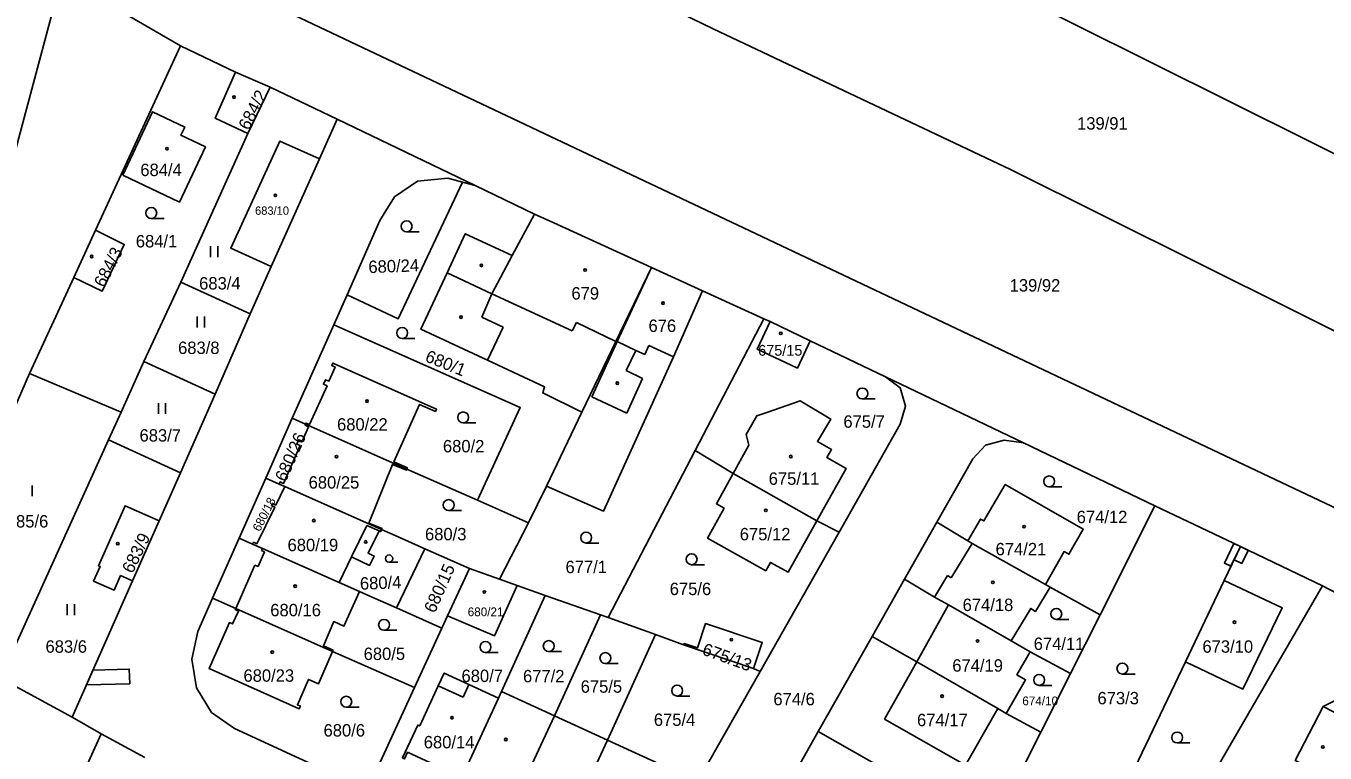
# Model space of a CAD drawing. Extents: x -756746 to -753363, y -1166406 to -1161727.
# Drawn here: x -754968.3 to -754790.1, y -1162704.3 to -1162604.5 of the extents above; entities that cross this region are included whole.
import ezdxf

# ---------------------------------------------------------------- set-up
doc = ezdxf.new("R2010")
doc.units = 0
for name, color, linetype in [('Hranice parcel', 7, 'Continuous'), ('Parcelní čísla', 7, 'Continuous'), ('Poz předměty', 7, 'Continuous'), ('Vnitřní kresba', 7, 'Continuous'), ('Věcná břemena k části', 7, 'Continuous'), ('Značky budov', 7, 'Continuous'), ('Značky kultur', 7, 'Continuous')]:
    doc.layers.add(name, color=color, linetype=linetype)

msp = doc.modelspace()

# ---------------------------------------------------------------- linework, layer by layer
at = {"layer": 'Hranice parcel'}
for p, q in [((-754966.39, -1162596.08), (-754947.12, -1162607.26)), ((-754947.12, -1162607.26), (-754958.79, -1162632.56)), ((-754947.12, -1162607.26), (-754939.59, -1162610.85)), ((-754934.83, -1162612.91), (-754939.59, -1162610.85)), ((-754934.83, -1162612.91), (-754937.87, -1162619.27)), ((-754925.64, -1162617.33), (-754934.83, -1162612.91)), ((-754928.07, -1162622.76), (-754925.64, -1162617.33)), ((-754925.64, -1162617.33), (-754906.71, -1162626.42)), ((-754937.87, -1162619.27), (-754947.07, -1162639.7)), ((-754934.68, -1162637.53), (-754928.07, -1162622.76)), ((-754908.43, -1162625.95), (-754906.71, -1162626.42)), ((-754906.71, -1162626.42), (-754898.56, -1162630.33)), ((-754958.79, -1162632.56), (-754961.78, -1162639.05)), ((-754937.58, -1162644.01), (-754934.68, -1162637.53)), ((-754882.52, -1162637.65), (-754887.41, -1162647.8)), ((-754882.52, -1162637.65), (-754875.49, -1162640.86)), ((-754961.78, -1162639.05), (-754967.85, -1162652.21)), ((-754947.07, -1162639.7), (-754952.16, -1162650.58)), ((-754947.07, -1162639.7), (-754937.58, -1162644.01)), ((-754926.11, -1162645.55), (-754924.28, -1162641.43)), ((-754879.5, -1162649.9), (-754875.49, -1162640.86)), ((-754875.49, -1162640.86), (-754867.09, -1162644.69)), ((-754942.36, -1162655.05), (-754937.58, -1162644.01)), ((-754867.09, -1162644.69), (-754876.5, -1162662.77)), ((-754867.09, -1162644.69), (-754866.24, -1162645.09)), ((-754866.24, -1162645.09), (-754860.74, -1162647.73)), ((-754926.11, -1162645.55), (-754931.79, -1162658.35)), ((-754887.41, -1162647.8), (-754892.05, -1162657.51)), ((-754860.74, -1162647.73), (-754850.4, -1162652.67)), ((-754952.16, -1162650.58), (-754955.28, -1162657.5)), ((-754952.16, -1162650.58), (-754942.36, -1162655.05)), ((-754982.11, -1162684.87), (-754967.85, -1162652.21)), ((-754967.85, -1162652.21), (-754955.28, -1162657.5)), ((-754850.4, -1162652.67), (-754831.45, -1162661.73)), ((-754942.36, -1162655.05), (-754947.14, -1162665.84)), ((-754955.28, -1162657.5), (-754957.03, -1162661.33)), ((-754892.05, -1162657.51), (-754896.9, -1162667.66)), ((-754931.79, -1162658.35), (-754935.43, -1162666.58)), ((-754931.79, -1162658.35), (-754929.96, -1162659.16)), ((-754929.96, -1162659.16), (-754916.06, -1162665.32)), ((-754970.2, -1162690.39), (-754957.03, -1162661.33)), ((-754947.14, -1162665.84), (-754957.03, -1162661.33)), ((-754876.5, -1162662.77), (-754888.44, -1162685.71)), ((-754871.29, -1162665.92), (-754876.5, -1162662.77)), ((-754813.42, -1162670.35), (-754831.45, -1162661.73)), ((-754950.05, -1162672.41), (-754947.14, -1162665.84)), ((-754935.43, -1162666.58), (-754939.08, -1162674.81)), ((-754933.59, -1162667.39), (-754935.43, -1162666.58)), ((-754916.06, -1162665.32), (-754906.39, -1162669.6)), ((-754871.29, -1162665.92), (-754859.8, -1162672.43)), ((-754932.83, -1162667.73), (-754933.59, -1162667.39)), ((-754919.53, -1162673.63), (-754932.83, -1162667.73)), ((-754896.9, -1162667.66), (-754899.4, -1162672.7)), ((-754899.4, -1162672.7), (-754906.39, -1162669.6)), ((-754813.42, -1162670.35), (-754820.96, -1162685.32)), ((-754801.7, -1162675.96), (-754813.42, -1162670.35)), ((-754953.71, -1162680.67), (-754950.05, -1162672.41)), ((-754903.35, -1162680.43), (-754899.4, -1162672.7)), ((-754856.74, -1162673.97), (-754859.8, -1162672.43)), ((-754843.36, -1162672.62), (-754847.79, -1162680.45)), ((-754843.36, -1162672.62), (-754839.11, -1162675.19)), ((-754939.08, -1162674.81), (-754942.72, -1162683.04)), ((-754937.23, -1162675.63), (-754939.08, -1162674.81)), ((-754867.6, -1162693.11), (-754856.74, -1162673.97)), ((-754917.5, -1162684.37), (-754913.59, -1162676.26)), ((-754913.59, -1162676.26), (-754907.49, -1162678.96)), ((-754801.7, -1162675.96), (-754803.91, -1162680.59)), ((-754790.42, -1162681.35), (-754801.7, -1162675.96)), ((-754910.49, -1162685.47), (-754907.49, -1162678.96)), ((-754907.49, -1162678.96), (-754903.35, -1162680.43)), ((-754962, -1162699.37), (-754953.71, -1162680.67)), ((-754925.36, -1162680.89), (-754922.57, -1162682.12)), ((-754900.94, -1162681.28), (-754903.35, -1162680.43)), ((-754847.79, -1162680.45), (-754852.23, -1162688.28)), ((-754809.25, -1162691.76), (-754803.91, -1162680.59)), ((-754897.08, -1162682.65), (-754903.09, -1162695.83)), ((-754897.08, -1162682.65), (-754900.94, -1162681.28)), ((-754889.52, -1162685.33), (-754897.08, -1162682.65)), ((-754828.46, -1162681.16), (-754827.79, -1162681.54)), ((-754820.96, -1162685.32), (-754827.79, -1162681.54)), ((-754790.42, -1162681.35), (-754812.57, -1162719.53)), ((-754786.33, -1162683.51), (-754790.42, -1162681.35)), ((-754939.55, -1162684.45), (-754942.72, -1162683.04)), ((-754939.55, -1162684.45), (-754926.27, -1162690.33)), ((-754911.26, -1162687.13), (-754917.5, -1162684.37)), ((-754910.49, -1162685.47), (-754911.26, -1162687.13)), ((-754889.52, -1162685.33), (-754895.81, -1162699.17)), ((-754888.44, -1162685.71), (-754889.52, -1162685.33)), ((-754881.94, -1162688.02), (-754888.44, -1162685.71)), ((-754820.96, -1162685.32), (-754825.01, -1162693.36)), ((-754915.02, -1162695.31), (-754911.26, -1162687.13)), ((-754881.94, -1162688.02), (-754888.55, -1162702.5)), ((-754878.09, -1162689.46), (-754881.94, -1162688.02)), ((-754868.5, -1162692.68), (-754878.09, -1162689.46)), ((-754852.23, -1162688.28), (-754859.63, -1162701.33)), ((-754846.11, -1162691.77), (-754852.23, -1162688.28)), ((-754833.14, -1162688.9), (-754830.55, -1162690.4)), ((-754926.27, -1162690.33), (-754915.02, -1162695.31)), ((-754825.01, -1162693.36), (-754830.55, -1162690.4)), ((-754867.6, -1162693.11), (-754868.5, -1162692.68)), ((-754834.99, -1162698.17), (-754846.11, -1162691.77)), ((-754825.01, -1162693.36), (-754829.07, -1162701.41)), ((-754809.25, -1162691.76), (-754820.66, -1162715.61)), ((-754962, -1162699.37), (-754971.83, -1162694)), ((-754921.48, -1162709.33), (-754915.02, -1162695.31)), ((-754903.5, -1162696.74), (-754908.96, -1162708.51)), ((-754903.09, -1162695.83), (-754903.5, -1162696.74)), ((-754903.09, -1162695.83), (-754895.81, -1162699.17)), ((-754833.83, -1162698.84), (-754834.99, -1162698.17)), ((-754958, -1162701.65), (-754962, -1162699.37)), ((-754895.81, -1162699.17), (-754888.55, -1162702.5)), ((-754829.07, -1162701.41), (-754833.83, -1162698.84)), ((-754958, -1162701.65), (-754967.95, -1162723.46)), ((-754952.01, -1162704.91), (-754958, -1162701.65)), ((-754859.63, -1162701.33), (-754867.77, -1162715.68)), ((-754835.72, -1162714.88), (-754859.63, -1162701.33)), ((-754829.07, -1162701.41), (-754833.17, -1162709.55)), ((-754894.04, -1162714.33), (-754888.55, -1162702.5))]:
    msp.add_line(p, q, dxfattribs=at)
for points in [[(-754966.87, -1162534.43), (-754964.08, -1162535.95), (-754855.65, -1162588.75), (-754824.76, -1162604.15), (-754694.33, -1162669.09)], [(-754968.19, -1162559.28), (-754874.06, -1162604.93), (-754833.26, -1162624.24), (-754703.91, -1162688.67)], [(-754962.36, -1162588.4), (-754835.57, -1162648.45), (-754698.2, -1162713.51)], [(-754939.59, -1162610.85), (-754942.35, -1162617.19), (-754937.87, -1162619.27)], [(-754955.05, -1162625), (-754947.27, -1162628.68), (-754943.71, -1162621.12), (-754947.09, -1162619.52), (-754946.55, -1162618.4), (-754950.96, -1162616.3), (-754955.05, -1162625)], [(-754934.68, -1162637.53), (-754940.24, -1162635.03), (-754933.5, -1162620.35), (-754928.07, -1162622.76)], [(-754908.43, -1162625.95), (-754910.44, -1162625.4), (-754914.63, -1162625.83), (-754917.78, -1162627.98), (-754919.77, -1162631.23), (-754924.28, -1162641.43)], [(-754924.28, -1162641.43), (-754917.24, -1162644.7), (-754908.43, -1162625.95)], [(-754898.56, -1162630.33), (-754901.61, -1162636.04), (-754908.06, -1162633.03), (-754910.55, -1162638.39), (-754914.15, -1162646.14), (-754904.99, -1162650.4)], [(-754898.56, -1162630.33), (-754895.92, -1162631.54), (-754882.52, -1162637.65)], [(-754961.78, -1162639.05), (-754957.87, -1162640.89), (-754954.85, -1162634.49), (-754958.79, -1162632.56)], [(-754860.74, -1162647.73), (-754862.48, -1162651.47), (-754867.99, -1162648.89), (-754866.24, -1162645.09)], [(-754906.39, -1162669.6), (-754900.51, -1162656.89), (-754926.11, -1162645.55)], [(-754904.99, -1162650.4), (-754897.17, -1162654.05), (-754897.42, -1162654.87), (-754892.05, -1162657.51)], [(-754896.9, -1162667.66), (-754889.09, -1162671.1), (-754879.5, -1162649.9)], [(-754929.96, -1162659.16), (-754929.9, -1162659.01), (-754929.41, -1162659.22), (-754927.01, -1162653.91), (-754927.52, -1162653.68), (-754927.24, -1162653.07), (-754926.76, -1162653.28), (-754925.91, -1162651.34), (-754926.38, -1162651.13), (-754926.23, -1162650.79), (-754912.01, -1162657.09), (-754912.16, -1162657.41), (-754914.32, -1162656.44), (-754917.85, -1162664.33), (-754915.99, -1162665.16), (-754916.06, -1162665.32)], [(-754856.74, -1162673.97), (-754848.36, -1162659.18), (-754847.65, -1162656.71), (-754848.39, -1162654.16), (-754850.4, -1162652.67)], [(-754871.29, -1162665.92), (-754869.15, -1162662.02), (-754869.49, -1162660.6), (-754868.06, -1162658.02), (-754866.69, -1162657.56), (-754862.11, -1162655.95), (-754857.91, -1162658.47), (-754859.74, -1162661.53), (-754857.8, -1162662.64), (-754858.43, -1162663.74), (-754855.77, -1162665.26), (-754859.8, -1162672.43)], [(-754929.96, -1162659.16), (-754930.03, -1162659.32), (-754929.57, -1162659.52), (-754930.44, -1162661.49), (-754930.9, -1162661.29), (-754931.17, -1162661.91), (-754930.71, -1162662.11), (-754932.98, -1162667.29), (-754933.46, -1162667.08), (-754933.59, -1162667.39)], [(-754831.45, -1162661.73), (-754834.11, -1162661.37), (-754836.67, -1162662.04), (-754838.43, -1162663.92), (-754843.36, -1162672.62)], [(-754916.06, -1162665.32), (-754916.13, -1162665.48), (-754918.02, -1162664.69), (-754921.29, -1162672.73), (-754919.47, -1162673.49), (-754919.53, -1162673.63)], [(-754859.8, -1162672.43), (-754863.77, -1162679.49), (-754866.17, -1162678.14), (-754866.82, -1162679.28), (-754874.8, -1162674.8), (-754872.54, -1162670.68), (-754873.59, -1162670.11), (-754871.29, -1162665.92)], [(-754937.23, -1162675.63), (-754937.1, -1162675.36), (-754936.65, -1162675.58), (-754934.19, -1162670.53), (-754934.64, -1162670.31), (-754934.51, -1162670.04), (-754934.06, -1162670.26), (-754932.83, -1162667.73)], [(-754839.11, -1162675.19), (-754837.38, -1162672.19), (-754836.88, -1162672.44), (-754833.96, -1162667.46), (-754823.25, -1162673.55), (-754825.22, -1162677.02), (-754825.89, -1162676.64), (-754828.46, -1162681.16)], [(-754953.71, -1162680.67), (-754955.35, -1162679.94), (-754956.25, -1162681.95), (-754959.06, -1162680.7), (-754958.16, -1162678.69), (-754958.39, -1162678.59), (-754954.73, -1162670.35), (-754950.05, -1162672.41)], [(-754919.53, -1162673.63), (-754919.66, -1162673.9), (-754919.87, -1162673.81), (-754921.4, -1162676.87), (-754920.54, -1162677.29), (-754921.2, -1162678.55), (-754923.66, -1162677.36), (-754925.36, -1162680.89)], [(-754919.53, -1162673.63), (-754917.25, -1162674.64), (-754913.59, -1162676.26)], [(-754839.11, -1162675.19), (-754838.51, -1162675.55), (-754828.46, -1162681.16)], [(-754925.36, -1162680.89), (-754935.89, -1162676.22), (-754937.23, -1162675.63)], [(-754833.14, -1162688.9), (-754841.76, -1162683.95), (-754843.69, -1162682.88), (-754847.79, -1162680.45)], [(-754803.91, -1162680.59), (-754795.95, -1162684.38), (-754801.35, -1162695.52), (-754809.25, -1162691.76)], [(-754922.57, -1162682.12), (-754924.71, -1162686.87), (-754926.09, -1162686.24), (-754927.52, -1162689.56), (-754926.19, -1162690.16), (-754926.27, -1162690.33)], [(-754922.57, -1162682.12), (-754921.16, -1162682.75), (-754917.5, -1162684.37)], [(-754900.94, -1162681.28), (-754904.05, -1162688.22), (-754910.49, -1162685.47)], [(-754827.79, -1162681.54), (-754829.82, -1162684.86), (-754830.46, -1162684.43), (-754833.14, -1162688.9)], [(-754942.72, -1162683.04), (-754944.75, -1162687.61), (-754945.57, -1162691.41), (-754944.95, -1162695.33), (-754942.88, -1162698.71), (-754939.72, -1162700.93), (-754921.48, -1162709.33)], [(-754926.27, -1162690.33), (-754928.18, -1162694.78), (-754929.58, -1162694.18), (-754931.09, -1162697.67), (-754930.67, -1162697.85), (-754930.83, -1162698.2), (-754943.2, -1162692.68), (-754940.41, -1162686.38), (-754939.98, -1162686.57), (-754939.19, -1162684.8), (-754939.62, -1162684.61), (-754939.55, -1162684.45)], [(-754780.99, -1162686.18), (-754786.17, -1162695.84), (-754790.35, -1162697.92), (-754794.16, -1162705.33), (-754789.52, -1162707.71), (-754785.31, -1162709.87)], [(-754878.09, -1162689.46), (-754878.02, -1162689.27), (-754876.2, -1162689.87), (-754875.08, -1162686.52), (-754867.31, -1162689.11), (-754868.5, -1162692.68)], [(-754830.55, -1162690.4), (-754832.37, -1162693.55), (-754831.18, -1162694.23), (-754833.83, -1162698.84)], [(-754908.96, -1162708.51), (-754909.24, -1162708.38), (-754911.68, -1162707.25), (-754911.96, -1162707.13), (-754911.53, -1162706.22), (-754915.96, -1162704.17), (-754916.38, -1162705.08), (-754916.67, -1162704.94), (-754914.57, -1162700.45), (-754914.31, -1162700.57), (-754911.76, -1162695.08), (-754910.95, -1162693.32), (-754907.57, -1162694.87), (-754903.5, -1162696.74)], [(-754896.95, -1162720.62), (-754890.59, -1162723.55), (-754887.91, -1162723.86), (-754885.35, -1162723.19), (-754883.58, -1162721.29), (-754867.6, -1162693.11)], [(-754834.99, -1162698.17), (-754839.43, -1162705.96), (-754850.53, -1162699.63), (-754846.11, -1162691.77)], [(-754895.81, -1162699.17), (-754901.71, -1162711.87), (-754904.22, -1162717.27)], [(-754888.55, -1162702.5), (-754880.34, -1162706.27), (-754881.96, -1162709.76), (-754880.74, -1162710.33), (-754881.95, -1162712.94), (-754883.59, -1162712.18), (-754886.68, -1162718.84), (-754887.01, -1162718.69), (-754886.6, -1162717.8), (-754890.3, -1162716.06), (-754890.72, -1162716.96), (-754891.04, -1162716.82), (-754890.62, -1162715.91), (-754893.74, -1162714.47), (-754894.04, -1162714.33)]]:
    msp.add_lwpolyline(points, dxfattribs=at)
at = {"layer": 'Poz předměty'}
msp.add_line((-754975.25, -1162642), (-754961.14, -1162589.27), dxfattribs=at)
at = {"layer": 'Vnitřní kresba'}
for p, q in [((-754901.61, -1162636.04), (-754904.39, -1162641.26)), ((-754882.52, -1162637.65), (-754887.2, -1162647.84)), ((-754910.55, -1162638.39), (-754904.39, -1162641.26)), ((-754904.39, -1162641.26), (-754905.79, -1162644.48)), ((-754904.39, -1162641.26), (-754893.38, -1162646.37)), ((-754905.79, -1162644.48), (-754902.87, -1162645.83)), ((-754893.38, -1162646.37), (-754892.81, -1162645.19)), ((-754892.81, -1162645.19), (-754887.41, -1162647.8)), ((-754902.87, -1162645.83), (-754904.99, -1162650.4)), ((-754887.2, -1162647.84), (-754890.68, -1162655.43)), ((-754884.65, -1162649.04), (-754887.2, -1162647.84)), ((-754883.43, -1162649.61), (-754882.86, -1162648.36)), ((-754882.86, -1162648.36), (-754879.5, -1162649.9)), ((-754885.99, -1162651.79), (-754884.65, -1162649.04)), ((-754884.65, -1162649.04), (-754883.43, -1162649.61)), ((-754883.73, -1162652.88), (-754885.99, -1162651.79)), ((-754885.88, -1162657.63), (-754883.73, -1162652.88)), ((-754890.68, -1162655.43), (-754885.88, -1162657.63)), ((-754921.57, -1162673.05), (-754923.66, -1162677.36)), ((-754919.87, -1162673.81), (-754921.57, -1162673.05)), ((-754841.39, -1162680.23), (-754838.51, -1162675.55)), ((-754936.48, -1162678.7), (-754935.59, -1162676.7)), ((-754936.02, -1162676.51), (-754935.89, -1162676.22)), ((-754935.59, -1162676.7), (-754936.02, -1162676.51)), ((-754939.55, -1162684.45), (-754936.91, -1162678.5)), ((-754936.91, -1162678.5), (-754936.48, -1162678.7)), ((-754843.69, -1162682.88), (-754841.88, -1162679.93)), ((-754841.88, -1162679.93), (-754841.39, -1162680.23)), ((-754846.11, -1162691.77), (-754841.76, -1162683.95)), ((-754911.76, -1162695.08), (-754908.36, -1162696.61)), ((-754908.36, -1162696.61), (-754907.57, -1162694.87)), ((-754787.71, -1162699.25), (-754790.35, -1162697.92))]:
    msp.add_line(p, q, dxfattribs=at)
at = {"layer": 'Věcná břemena k části'}
for points in [[(-754802.6, -1162675.53), (-754803.89, -1162678.23), (-754802.99, -1162678.66), (-754801.7, -1162675.96)], [(-754801.7, -1162675.96), (-754802.56, -1162677.76), (-754801.48, -1162678.27), (-754800.62, -1162676.48)], [(-754959.14, -1162692.91), (-754960.04, -1162694.94), (-754954.09, -1162694.77), (-754954.15, -1162692.77)]]:
    msp.add_lwpolyline(points, close=True, dxfattribs=at)
at = {"layer": 'Značky budov'}
for centre in [(-754939.79, -1162614.3), (-754948.99, -1162621.37), (-754934.12, -1162627.76), (-754959.32, -1162636.16), (-754905.85, -1162637.38), (-754891.61, -1162638.01), (-754880.92, -1162642.55), (-754908.64, -1162644.48), (-754864.75, -1162646.7), (-754887.19, -1162653.54), (-754921.54, -1162656), (-754925.73, -1162663.62), (-754863.39, -1162663.61), (-754866.82, -1162670.99), (-754928.83, -1162672.39), (-754831.38, -1162673.23), (-754955.73, -1162675.56), (-754921.71, -1162675.32), (-754835.67, -1162680.87), (-754931.4, -1162681.38), (-754905.43, -1162682.19), (-754802.51, -1162686.33), (-754871.55, -1162688.73), (-754837.76, -1162688.92), (-754934.54, -1162690.44), (-754842.63, -1162696.49), (-754909.87, -1162699.44), (-754902.49, -1162702.43), (-754790.39, -1162703.45)]:
    msp.add_circle(centre, 0.175, dxfattribs=at)
at = {"layer": 'Značky kultur'}
for p, q in [((-754951.14, -1162630.94), (-754949.39, -1162630.94)), ((-754916.11, -1162632.77), (-754914.36, -1162632.77)), ((-754942.99, -1162636.24), (-754942.99, -1162634.74)), ((-754941.99, -1162636.24), (-754941.99, -1162634.74)), ((-754944.83, -1162645.9), (-754944.83, -1162644.4)), ((-754943.83, -1162645.9), (-754943.83, -1162644.4)), ((-754916.71, -1162647.4), (-754914.96, -1162647.4)), ((-754853.56, -1162655.7), (-754851.81, -1162655.7)), ((-754950.17, -1162657.76), (-754950.17, -1162656.26)), ((-754949.17, -1162657.76), (-754949.17, -1162656.26)), ((-754908.34, -1162658.98), (-754906.59, -1162658.98)), ((-754967.47, -1162669.06), (-754967.47, -1162667.56)), ((-754827.94, -1162667.77), (-754826.19, -1162667.77)), ((-754910.33, -1162671.01), (-754908.58, -1162671.01)), ((-754891.47, -1162675.47), (-754889.72, -1162675.47)), ((-754918.51, -1162678.11), (-754917.33, -1162678.11)), ((-754877, -1162678.44), (-754875.25, -1162678.44)), ((-754962.68, -1162685.35), (-754962.68, -1162683.85)), ((-754961.68, -1162685.35), (-754961.68, -1162683.85)), ((-754826.97, -1162685.95), (-754825.22, -1162685.95)), ((-754919.2, -1162687.44), (-754917.45, -1162687.44)), ((-754905.28, -1162690.49), (-754903.53, -1162690.49)), ((-754896.6, -1162690.36), (-754894.85, -1162690.36)), ((-754888.82, -1162692), (-754887.07, -1162692)), ((-754817.88, -1162693.44), (-754816.13, -1162693.44)), ((-754829.31, -1162695), (-754827.56, -1162695)), ((-754878.98, -1162696.47), (-754877.23, -1162696.47)), ((-754924.38, -1162698), (-754922.63, -1162698)), ((-754810.37, -1162702.9), (-754808.62, -1162702.9))]:
    msp.add_line(p, q, dxfattribs=at)
for centre, radius in [((-754951.14, -1162630.19), 0.75), ((-754916.11, -1162632.02), 0.75), ((-754916.71, -1162646.65), 0.75), ((-754853.56, -1162654.95), 0.75), ((-754908.34, -1162658.23), 0.75), ((-754827.94, -1162667.02), 0.75), ((-754910.33, -1162670.26), 0.75), ((-754891.47, -1162674.72), 0.75), ((-754918.51, -1162677.61), 0.502), ((-754877, -1162677.69), 0.75), ((-754826.97, -1162685.2), 0.75), ((-754919.2, -1162686.69), 0.75), ((-754905.28, -1162689.74), 0.75), ((-754896.6, -1162689.61), 0.75), ((-754888.82, -1162691.25), 0.75), ((-754817.88, -1162692.69), 0.75), ((-754878.98, -1162695.72), 0.75), ((-754829.31, -1162694.25), 0.75), ((-754924.38, -1162697.25), 0.75), ((-754810.37, -1162702.15), 0.75)]:
    msp.add_circle(centre, radius, dxfattribs=at)

# ---------------------------------------------------------------- texts
at = {"layer": 'Parcelní čísla'}
for s, height, rotation, p in [('684/2', 1.7, 63, (-754937.76, -1162618.95)), ('684/3', 1.7, 63, (-754957.58, -1162640.52)), ('680/24', 1.7, 2, (-754921.32, -1162638.44)), ('680/1', 1.7, 338, (-754913.69, -1162650.5)), ('680/26', 1.7, 66, (-754932.69, -1162667.18)), ('680/18', 1.2, 63, (-754936.24, -1162673.99)), ('683/9', 1.7, 64, (-754953.71, -1162679.75)), ('680/15', 1.7, 66, (-754912.24, -1162685.19)), ('680/4', 1.7, 2, (-754922.48, -1162681.88)), ('675/13', 1.7, 340, (-754875.67, -1162690.73))]:
    msp.add_text(s, height=height, rotation=rotation, dxfattribs=at).set_placement(p)
for s, height, p in [('139/91', 1.7, (-754824.11, -1162618.74)), ('684/4', 1.7, (-754952.64, -1162625.12)), ('683/10', 1.139, (-754936.9, -1162630.43)), ('684/1', 1.7, (-754953.26, -1162634.91)), ('683/4', 1.7, (-754944.57, -1162640.68)), ('139/92', 1.7, (-754833.36, -1162640.96)), ('679', 1.7, (-754893.49, -1162642.06)), ('676', 1.7, (-754882.91, -1162646.51)), ('683/8', 1.7, (-754947.46, -1162649.53)), ('675/15', 1.481, (-754867.86, -1162649.77)), ('680/22', 1.7, (-754925.65, -1162660.04)), ('675/7', 1.7, (-754856.17, -1162659.65)), ('683/7', 1.7, (-754952.75, -1162661.55)), ('680/2', 1.7, (-754911.12, -1162663.03)), ('680/25', 1.7, (-754929.55, -1162668)), ('675/11', 1.7, (-754866.42, -1162667.48)), ('685/6', 1.7, (-754970.96, -1162673.34)), ('674/12', 1.7, (-754824.16, -1162672.74)), ('680/3', 1.7, (-754913.58, -1162675.1)), ('675/12', 1.7, (-754870.39, -1162675.1)), ('680/19', 1.7, (-754932.44, -1162676.59)), ('674/21', 1.7, (-754835.29, -1162677.15)), ('677/1', 1.7, (-754894.3, -1162679.6)), ('675/6', 1.7, (-754880, -1162682.61)), ('680/16', 1.7, (-754934.81, -1162685.52)), ('680/21', 1.2, (-754907.72, -1162685.51)), ('674/18', 1.7, (-754839.81, -1162684.8)), ('683/6', 1.7, (-754965.65, -1162690.52)), ('680/5', 1.7, (-754922, -1162691.52)), ('674/11', 1.7, (-754830.06, -1162690.14)), ('673/10', 1.7, (-754806.91, -1162690.52)), ('674/19', 1.7, (-754841.23, -1162693.12)), ('680/23', 1.7, (-754938.49, -1162694.5)), ('680/7', 1.7, (-754908.57, -1162694.54)), ('677/2', 1.7, (-754900.13, -1162694.58)), ('675/5', 1.7, (-754892.22, -1162696.01)), ('674/6', 1.7, (-754865.78, -1162697.73)), ('674/10', 1.2, (-754831.62, -1162697.73)), ('673/3', 1.7, (-754821.31, -1162697.6)), ('675/4', 1.7, (-754882.18, -1162700.56)), ('680/6', 1.7, (-754927.5, -1162702.02)), ('674/17', 1.7, (-754846.07, -1162700.6)), ('680/14', 1.7, (-754913.75, -1162703.64))]:
    msp.add_text(s, height=height, dxfattribs=at).set_placement(p)

doc.saveas('drawing.dxf')
